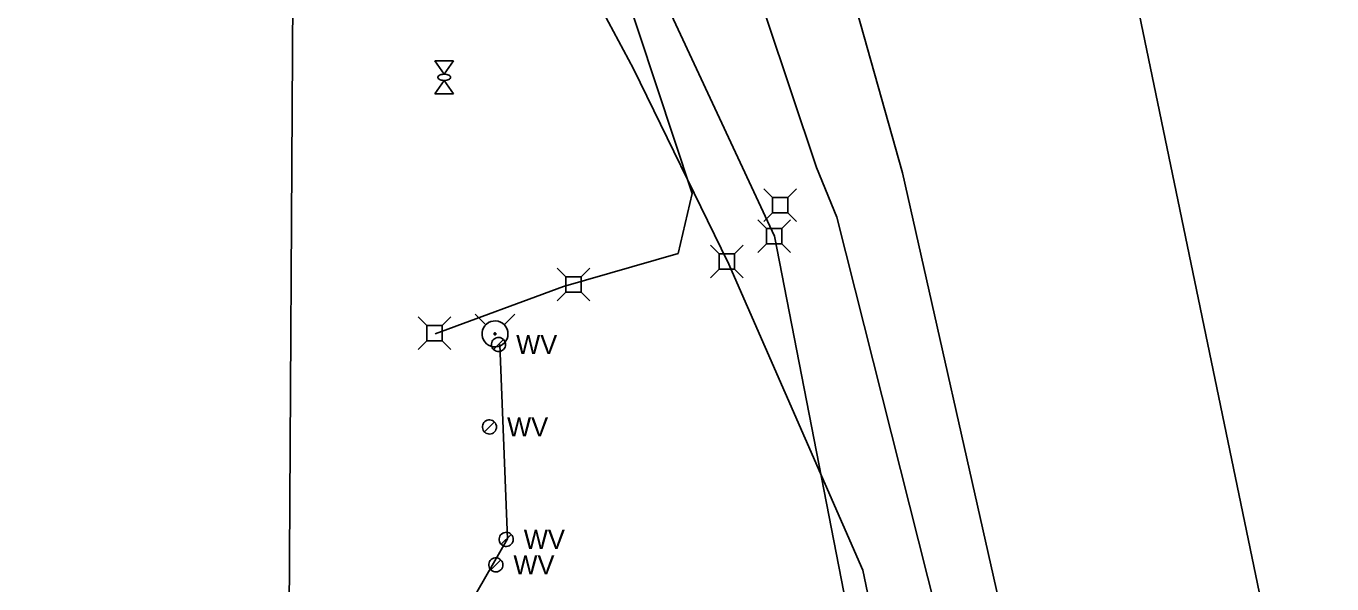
# Model space of a CAD drawing. Extents: x 596028 to 606371, y 330010 to 403088.
# Drawn here: x 602436.8 to 602700.5, y 365516.8 to 365629.5 of the extents above; entities that cross this region are included whole.
import ezdxf

# ---------------------------------------------------------------- set-up
doc = ezdxf.new("R2010")
doc.units = 0
for name, color, linetype in [('E_FTMS_Conduit', 7, 'Continuous'), ('E_LTG_CID', 7, 'Continuous'), ('E_UTL_E', 7, 'Continuous'), ('E_UTL_E_Bold', 7, 'Continuous'), ('E_UTL_E_UG', 7, 'Continuous'), ('E_UTL_FO_UG_QWEST', 7, 'Continuous'), ('E_UTL_G_UG', 7, 'Continuous'), ('E_UTL_T', 7, 'Continuous'), ('E_UTL_T_UG', 7, 'Continuous'), ('E_UTL_TV', 7, 'Continuous'), ('E_UTL_TV_UG', 7, 'Continuous'), ('E_UTL_W', 7, 'Continuous'), ('E_UTL_W_UG', 7, 'Continuous'), ('E_UTL_WHydrant', 7, 'Continuous')]:
    doc.layers.add(name, color=color, linetype=linetype)

msp = doc.modelspace()

# ---------------------------------------------------------------- linework, layer by layer
at = {"layer": 'E_FTMS_Conduit'}
msp.add_lwpolyline([(602697.05, 365460.98), (602622.4, 365820.89)], dxfattribs=at)
at = {"layer": 'E_LTG_CID'}
msp.add_lwpolyline([(602673.38, 365225.92), (602659.59, 365328.1), (602641.83, 365444.89), (602642.86, 365449.8), (602633.8, 365511.09), (602613.81, 365599.84), (602599.61, 365650.03), (602567.55, 365763.84), (602544.25, 365835.41), (602514.2, 365935.19), (602485, 366016.2), (602473.95, 366046.52), (602465.61, 366057.23)], dxfattribs=at)
at = {"layer": 'E_UTL_E'}
for points in [[(602545.78, 365578.79), (602544.03, 365580.54)], [(602548.88, 365578.79), (602550.63, 365580.54)], [(602548.88, 365578.79), (602545.78, 365578.79)], [(602545.78, 365578.79), (602545.78, 365575.69)], [(602548.88, 365575.69), (602548.88, 365578.79)], [(602545.78, 365575.69), (602544.03, 365573.94)], [(602545.78, 365575.69), (602548.88, 365575.69)], [(602548.88, 365575.69), (602550.63, 365573.94)], [(602517.7, 365569.01), (602515.94, 365570.76)], [(602520.79, 365569.01), (602522.54, 365570.76)], [(602520.79, 365569.01), (602517.7, 365569.01)], [(602517.7, 365569.01), (602517.7, 365565.92)], [(602520.79, 365565.92), (602520.79, 365569.01)], [(602517.7, 365565.92), (602515.94, 365564.16)], [(602517.7, 365565.92), (602520.79, 365565.92)], [(602520.79, 365565.92), (602522.54, 365564.16)]]:
    msp.add_lwpolyline(points, dxfattribs=at)
at = {"layer": 'E_UTL_E_Bold'}
for points in [[(602519.3, 365622.41), (602523.11, 365622.41)], [(602521.2, 365619.74), (602519.3, 365622.41)], [(602523.11, 365622.41), (602521.2, 365619.74)], [(602522.48, 365619.11), (602522.45, 365619.23), (602522.38, 365619.34), (602522.27, 365619.45), (602522.12, 365619.54), (602521.94, 365619.62), (602521.73, 365619.68), (602521.5, 365619.72), (602521.27, 365619.74), (602521.02, 365619.73), (602520.79, 365619.71), (602520.57, 365619.66), (602520.37, 365619.59), (602520.21, 365619.5), (602520.08, 365619.4), (602519.99, 365619.28), (602519.94, 365619.17), (602519.94, 365619.05), (602519.99, 365618.93), (602520.08, 365618.81), (602520.21, 365618.71), (602520.37, 365618.63), (602520.57, 365618.56), (602520.79, 365618.51), (602521.02, 365618.48), (602521.27, 365618.47), (602521.5, 365618.49), (602521.73, 365618.53), (602521.94, 365618.59), (602522.12, 365618.67), (602522.27, 365618.76), (602522.38, 365618.87), (602522.45, 365618.99), (602522.48, 365619.11)], [(602521.2, 365618.47), (602519.3, 365615.81)], [(602523.11, 365615.81), (602521.2, 365618.47)], [(602519.3, 365615.81), (602523.11, 365615.81)]]:
    msp.add_lwpolyline(points, dxfattribs=at)
at = {"layer": 'E_UTL_E_UG'}
for points in [[(602568.47, 365583.5), (602571.3, 365595.68), (602546.06, 365671.92), (602541.85, 365691.01)], [(602519.36, 365567.32), (602545.29, 365576.83), (602568.47, 365583.5)]]:
    msp.add_lwpolyline(points, dxfattribs=at)
at = {"layer": 'E_UTL_FO_UG_QWEST'}
for points in [[(602600.52, 365590.88), (602596.44, 365600.93), (602535.62, 365782.53), (602460.43, 366003.87), (602455.49, 366018.28), (602448.79, 366035.3)], [(602822.05, 362549.25), (602828.95, 362701.86), (602830.3, 363140.61), (602824.69, 363330.76), (602824.69, 363330.79), (602812.45, 363727.22), (602792.64, 363896.81), (602779.99, 364023.79), (602767.65, 364151.1), (602751.22, 364290.7), (602741.34, 364403.56), (602724.44, 364576.29), (602692.96, 364872.73), (602674.93, 365046.17), (602663.52, 365177.69), (602650.65, 365285.28), (602624.99, 365493.92), (602600.52, 365590.88)]]:
    msp.add_lwpolyline(points, dxfattribs=at)
at = {"layer": 'E_UTL_G_UG'}
msp.add_line((602489.85, 365503.35), (602491.73, 365821.64), dxfattribs=at)
at = {"layer": 'E_UTL_T'}
for points in [[(602587.49, 365594.85), (602585.74, 365596.61)], [(602590.59, 365594.85), (602592.34, 365596.61)], [(602590.59, 365594.85), (602587.49, 365594.85)], [(602587.49, 365594.85), (602587.49, 365591.76)], [(602590.59, 365591.76), (602590.59, 365594.85)], [(602587.49, 365591.76), (602585.74, 365590.01)], [(602587.49, 365591.76), (602590.59, 365591.76)], [(602590.59, 365591.76), (602592.34, 365590.01)], [(602586.34, 365588.56), (602584.59, 365590.31)], [(602589.43, 365588.56), (602586.34, 365588.56)], [(602586.34, 365588.56), (602586.34, 365585.46)], [(602589.43, 365588.56), (602591.19, 365590.31)], [(602589.43, 365585.46), (602589.43, 365588.56)], [(602586.34, 365585.46), (602584.59, 365583.71)], [(602586.34, 365585.46), (602589.43, 365585.46)], [(602589.43, 365585.46), (602591.19, 365583.71)]]:
    msp.add_lwpolyline(points, dxfattribs=at)
at = {"layer": 'E_UTL_T_UG'}
msp.add_lwpolyline([(602652.01, 365057.84), (602603.4, 365507.52), (602587.91, 365587.04), (602548.05, 365672.58)], dxfattribs=at)
at = {"layer": 'E_UTL_TV'}
for points in [[(602576.77, 365583.44), (602575.02, 365585.2)], [(602579.86, 365583.44), (602576.77, 365583.44)], [(602576.77, 365583.44), (602576.77, 365580.35)], [(602579.86, 365583.44), (602581.62, 365585.2)], [(602579.86, 365580.35), (602579.86, 365583.44)], [(602576.77, 365580.35), (602575.02, 365578.6)], [(602576.77, 365580.35), (602579.86, 365580.35)], [(602579.86, 365580.35), (602581.62, 365578.6)]]:
    msp.add_lwpolyline(points, dxfattribs=at)
at = {"layer": 'E_UTL_TV_UG'}
for points in [[(602519, 365783.87), (602520.02, 365726.81), (602523.4, 365712.9), (602525.64, 365705.11), (602529.07, 365690.12), (602533.49, 365670.4), (602540.18, 365655.06), (602549.32, 365639.74), (602559.42, 365620.81), (602578.49, 365581.75)], [(602622.2, 365440.87), (602605.8, 365519.55), (602578.44, 365581.95)]]:
    msp.add_lwpolyline(points, dxfattribs=at)
at = {"layer": 'E_UTL_W'}
for points in [[(602533.61, 365565.15), (602533.58, 365565.42), (602533.5, 365565.68), (602533.38, 365565.92), (602533.21, 365566.13), (602533.01, 365566.31), (602532.77, 365566.45), (602532.52, 365566.54), (602532.25, 365566.57), (602531.98, 365566.56), (602531.71, 365566.5), (602531.47, 365566.38), (602531.25, 365566.23), (602531.06, 365566.03), (602530.91, 365565.8), (602530.81, 365565.55), (602530.76, 365565.29), (602530.76, 365565.01), (602530.81, 365564.75), (602530.91, 365564.5), (602531.06, 365564.27), (602531.25, 365564.07), (602531.47, 365563.91), (602531.71, 365563.8), (602531.98, 365563.74), (602532.25, 365563.73), (602532.52, 365563.76), (602532.77, 365563.85), (602533.01, 365563.99), (602533.21, 365564.17), (602533.38, 365564.38), (602533.5, 365564.62), (602533.58, 365564.88), (602533.61, 365565.15)], [(602531.17, 365564.14), (602533.19, 365566.16)], [(602531.77, 365548.49), (602531.75, 365548.76), (602531.67, 365549.02), (602531.55, 365549.26), (602531.38, 365549.48), (602531.18, 365549.66), (602530.94, 365549.79), (602530.68, 365549.88), (602530.42, 365549.92), (602530.15, 365549.9), (602529.88, 365549.84), (602529.64, 365549.73), (602529.41, 365549.57), (602529.23, 365549.38), (602529.08, 365549.15), (602528.98, 365548.9), (602528.93, 365548.63), (602528.93, 365548.36), (602528.98, 365548.09), (602529.08, 365547.84), (602529.23, 365547.61), (602529.41, 365547.42), (602529.64, 365547.26), (602529.88, 365547.15), (602530.15, 365547.08), (602530.42, 365547.07), (602530.68, 365547.11), (602530.94, 365547.2), (602531.18, 365547.33), (602531.38, 365547.51), (602531.55, 365547.72), (602531.67, 365547.96), (602531.75, 365548.22), (602531.77, 365548.49)], [(602529.34, 365547.49), (602531.36, 365549.5)], [(602535.16, 365525.79), (602535.13, 365526.06), (602535.05, 365526.32), (602534.93, 365526.56), (602534.76, 365526.78), (602534.56, 365526.96), (602534.32, 365527.09), (602534.07, 365527.18), (602533.8, 365527.22), (602533.53, 365527.2), (602533.26, 365527.14), (602533.02, 365527.03), (602532.8, 365526.87), (602532.61, 365526.68), (602532.46, 365526.45), (602532.36, 365526.2), (602532.31, 365525.93), (602532.31, 365525.66), (602532.36, 365525.39), (602532.46, 365525.14), (602532.61, 365524.91), (602532.8, 365524.72), (602533.02, 365524.56), (602533.26, 365524.45), (602533.53, 365524.38), (602533.8, 365524.37), (602534.07, 365524.41), (602534.32, 365524.5), (602534.56, 365524.63), (602534.76, 365524.81), (602534.93, 365525.02), (602535.05, 365525.26), (602535.13, 365525.52), (602535.16, 365525.79)], [(602532.72, 365524.79), (602534.74, 365526.8)], [(602533.05, 365520.64), (602533.02, 365520.91), (602532.95, 365521.17), (602532.82, 365521.41), (602532.66, 365521.62), (602532.45, 365521.8), (602532.22, 365521.94), (602531.96, 365522.03), (602531.69, 365522.06), (602531.42, 365522.05), (602531.16, 365521.99), (602530.91, 365521.88), (602530.69, 365521.72), (602530.5, 365521.52), (602530.36, 365521.29), (602530.26, 365521.04), (602530.21, 365520.78), (602530.21, 365520.51), (602530.26, 365520.24), (602530.36, 365519.99), (602530.5, 365519.76), (602530.69, 365519.56), (602530.91, 365519.41), (602531.16, 365519.29), (602531.42, 365519.23), (602531.69, 365519.22), (602531.96, 365519.25), (602532.22, 365519.34), (602532.45, 365519.48), (602532.66, 365519.66), (602532.82, 365519.87), (602532.95, 365520.11), (602533.02, 365520.37), (602533.05, 365520.64)], [(602530.62, 365519.63), (602532.63, 365521.65)]]:
    msp.add_lwpolyline(points, dxfattribs=at)
at = {"layer": 'E_UTL_W_UG'}
msp.add_lwpolyline([(602155.52, 364428.23), (602484.7, 364430.22), (602480.13, 365432.24), (602533.97, 365525.92), (602532.43, 365565.16)], dxfattribs=at)
at = {"layer": 'E_UTL_WHydrant'}
for points in [[(602529.64, 365569.12), (602527.49, 365571.27)], [(602534.09, 365567.29), (602534.05, 365567.79), (602533.9, 365568.26), (602533.68, 365568.71), (602533.37, 365569.1), (602532.99, 365569.43), (602532.56, 365569.67), (602532.09, 365569.84), (602531.59, 365569.91), (602531.1, 365569.89), (602530.61, 365569.77), (602530.16, 365569.56), (602529.75, 365569.27), (602529.41, 365568.91), (602529.14, 365568.49), (602528.95, 365568.03), (602528.86, 365567.54), (602528.86, 365567.04), (602528.95, 365566.55), (602529.14, 365566.09), (602529.41, 365565.67), (602529.75, 365565.31), (602530.16, 365565.02), (602530.61, 365564.81), (602531.1, 365564.69), (602531.59, 365564.67), (602532.09, 365564.74), (602532.56, 365564.9), (602532.99, 365565.15), (602533.37, 365565.48), (602533.68, 365565.87), (602533.9, 365566.31), (602534.05, 365566.79), (602534.09, 365567.29)], [(602533.31, 365569.12), (602535.45, 365571.27)], [(602531.67, 365567.29), (602531.67, 365567.33), (602531.66, 365567.36), (602531.64, 365567.4), (602531.62, 365567.43), (602531.59, 365567.45), (602531.55, 365567.47), (602531.52, 365567.48), (602531.48, 365567.49), (602531.44, 365567.49), (602531.4, 365567.48), (602531.37, 365567.46), (602531.34, 365567.44), (602531.31, 365567.41), (602531.29, 365567.38), (602531.28, 365567.35), (602531.27, 365567.31), (602531.27, 365567.27), (602531.28, 365567.23), (602531.29, 365567.2), (602531.31, 365567.16), (602531.34, 365567.14), (602531.37, 365567.12), (602531.4, 365567.1), (602531.44, 365567.09), (602531.48, 365567.09), (602531.52, 365567.09), (602531.55, 365567.11), (602531.59, 365567.13), (602531.62, 365567.15), (602531.64, 365567.18), (602531.66, 365567.21), (602531.67, 365567.25), (602531.67, 365567.29)]]:
    msp.add_lwpolyline(points, dxfattribs=at)

# ---------------------------------------------------------------- texts
at = {"layer": 'E_UTL_W'}
for p in [(602535.75, 365563.22), (602533.91, 365546.57), (602537.29, 365523.87), (602535.19, 365518.72)]:
    msp.add_text('WV', height=3.85, dxfattribs=at).set_placement(p)

doc.saveas('drawing.dxf')
